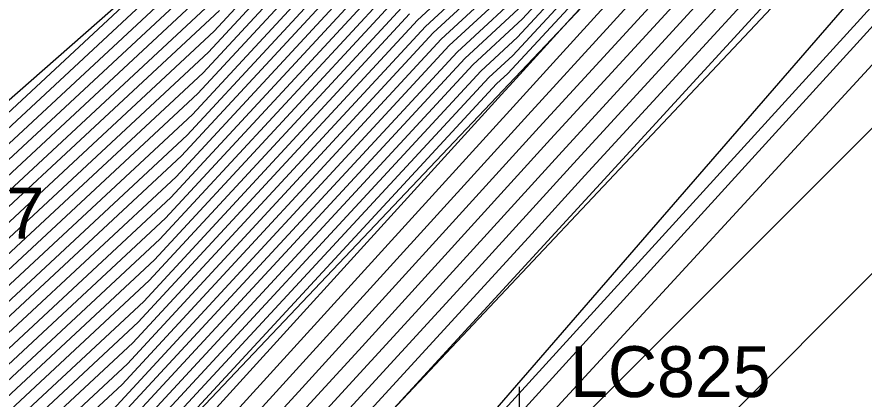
# Model space of a CAD drawing. Extents: x 2188792 to 2191981, y 386090 to 389710.
# Drawn here: x 2190849.63 to 2190891.25, y 388632.67 to 388651.44 of the extents above; entities that cross this region are included whole.
import ezdxf

# ---------------------------------------------------------------- set-up
doc = ezdxf.new("R2010")
doc.units = 0
for name, color, linetype in [('DTM Contours Major', 7, 'Continuous'), ('DTM Contours Minor', 7, 'Continuous'), ('Exist DTM Breakline', 7, 'Continuous'), ('Exist DTM Breakline Cogo Number', 7, 'Continuous'), ('Exist Roads EOP', 7, 'Continuous'), ('Exist Roads EOT', 7, 'Continuous'), ('Exist Roads EOT Cogo Number', 7, 'Continuous'), ('Exist Roads EOT Cogo Point CELL', 7, 'Continuous')]:
    doc.layers.add(name, color=color, linetype=linetype)

msp = doc.modelspace()

# ---------------------------------------------------------------- linework, layer by layer
at = {"layer": 'DTM Contours Major'}
for points in [[(2190945.187, 388703.013), (2190932.424, 388689.18), (2190929.56, 388685.953), (2190913.979, 388669.041), (2190908.626, 388662.99), (2190897.25, 388651.607), (2190893.882, 388648.219), (2190876.108, 388630.442), (2190873.961, 388628.284), (2190861.628, 388614.671), (2190860.676, 388613.533), (2190841.645, 388592.575), (2190841.015, 388591.819), (2190829.293, 388577.102), (2190828.195, 388575.868), (2190811.219, 388554.671), (2190808.662, 388551.77), (2190796.729, 388538.863), (2190796.468, 388538.575)], [(2190889.768, 388665.934), (2190873.748, 388648.661), (2190873.195, 388648.151), (2190852.936, 388626.236), (2190852.843, 388626.149), (2190852.794, 388626.065), (2190837.879, 388608.344), (2190837.578, 388607.834), (2190818.71, 388585.263), (2190805.315, 388569.253), (2190804.989, 388568.825), (2190785.829, 388545.954), (2190785.733, 388545.828), (2190785.643, 388545.721), (2190771.094, 388527.067), (2190770.377, 388526.214), (2190752.594, 388503.478)], [(2190876.141, 388657.589), (2190869.311, 388651.282), (2190855.594, 388636.444), (2190848.466, 388629.814), (2190844.753, 388623.442), (2190834.285, 388611.005), (2190829.688, 388603.209), (2190816.236, 388587.117), (2190806.687, 388575.703), (2190802.787, 388570.578), (2190789.24, 388554.408), (2190783.861, 388547.319), (2190778.784, 388541.24), (2190769.099, 388528.821), (2190761.187, 388519.417)], [(2190745.77, 388511.223), (2190764.767, 388531.995), (2190764.928, 388532.189), (2190765.099, 388532.373), (2190765.498, 388532.795), (2190780.116, 388550.299), (2190796.062, 388571.316), (2190798.381, 388574.084), (2190809.431, 388588.604), (2190811.29, 388590.826), (2190813.908, 388593.959), (2190827.096, 388616.325), (2190828.67, 388618.195), (2190839.713, 388637.144), (2190860.91, 388656.862)], [(2190865.427, 388654.414), (2190858.252, 388646.653), (2190844.089, 388633.479), (2190836.711, 388620.819), (2190830.69, 388613.665), (2190821.798, 388598.584), (2190813.763, 388588.972), (2190808.059, 388582.154), (2190800.584, 388572.331), (2190792.651, 388562.862), (2190781.988, 388548.809), (2190771.926, 388536.759), (2190767.103, 388530.576), (2190751.996, 388512.619)], [(2190883.721, 388654.01), (2190875.851, 388645.429), (2190866.427, 388635.071), (2190855.591, 388623.261), (2190848.548, 388615.038), (2190840.802, 388605.993), (2190830.791, 388594.302), (2190821.283, 388583.202), (2190814.514, 388574.912), (2190807.384, 388566.516), (2190799.765, 388557.21), (2190788.056, 388543.511), (2190783.044, 388537.265), (2190773.604, 388525.152), (2190763.473, 388512.153)], [(2190777.45, 388517.882), (2190791.316, 388535.285), (2190795.222, 388540.206), (2190803.692, 388550.516), (2190804.94, 388552.716), (2190812.444, 388561.97), (2190824.025, 388576.25), (2190825.987, 388579.078), (2190843.643, 388598.805), (2190845.959, 388601.424), (2190857.782, 388614.603), (2190861.036, 388618.221), (2190862.287, 388619.673), (2190864.587, 388622.288), (2190880.59, 388640.737), (2190892.242, 388654.169)], [(2190874.944, 388653.125), (2190871.253, 388649.716), (2190854.265, 388631.34), (2190850.654, 388627.981), (2190848.773, 388624.753), (2190836.082, 388609.675), (2190833.633, 388605.521), (2190817.473, 388586.19), (2190806.001, 388572.478), (2190803.888, 388569.701), (2190787.534, 388550.181), (2190784.797, 388546.574), (2190782.214, 388543.48), (2190770.096, 388527.944), (2190765.782, 388522.815), (2190751.446, 388504.486)], [(2190867.369, 388652.848), (2190856.923, 388641.549), (2190846.278, 388631.647), (2190840.732, 388622.13), (2190832.487, 388612.335), (2190825.743, 388600.896), (2190815, 388588.044), (2190807.373, 388578.928), (2190801.685, 388571.454), (2190790.945, 388558.635), (2190782.924, 388548.064), (2190775.355, 388539), (2190768.101, 388529.699), (2190756.592, 388516.018)], [(2190859.581, 388651.757), (2190841.901, 388635.312), (2190832.691, 388619.507), (2190828.893, 388614.995), (2190817.853, 388596.271), (2190812.526, 388589.899), (2190808.745, 388585.379), (2190799.483, 388573.208), (2190794.356, 388567.089), (2190781.052, 388549.554), (2190768.496, 388534.519), (2190766.105, 388531.453), (2190747.401, 388509.22)]]:
    msp.add_lwpolyline(points, dxfattribs=at)
at = {"layer": 'DTM Contours Minor'}
for points in [[(2190877.543, 388642.444), (2190878.098, 388643.054), (2190893.611, 388659.969), (2190894.82, 388661.298), (2190896.45, 388663), (2190906.791, 388673.891), (2190915.989, 388682.449), (2190921.391, 388688.139), (2190935.876, 388702.275), (2190938.009, 388706.782)], [(2190888.864, 388666.864), (2190874.466, 388651.34), (2190872.029, 388649.09), (2190853.734, 388629.298), (2190851.53, 388627.248), (2190850.382, 388625.278), (2190836.801, 388609.142), (2190835.211, 388606.447), (2190817.968, 388585.819), (2190805.726, 388571.188), (2190804.328, 388569.351), (2190786.852, 388548.49), (2190785.171, 388546.275), (2190783.586, 388544.376), (2190770.495, 388527.593), (2190767.62, 388524.175), (2190751.905, 388504.083)], [(2190889.165, 388666.554), (2190874.226, 388650.447), (2190872.418, 388648.777), (2190853.468, 388628.277), (2190851.967, 388626.882), (2190851.186, 388625.54), (2190837.16, 388608.876), (2190836, 388606.909), (2190818.215, 388585.634), (2190805.589, 388570.543), (2190804.549, 388569.175), (2190786.511, 388547.645), (2190785.359, 388546.126), (2190784.271, 388544.824), (2190770.695, 388527.417), (2190768.539, 388524.855), (2190752.135, 388503.881)], [(2190889.467, 388666.244), (2190873.987, 388649.554), (2190872.806, 388648.464), (2190853.202, 388627.257), (2190852.405, 388626.515), (2190851.99, 388625.803), (2190837.52, 388608.61), (2190836.789, 388607.372), (2190818.462, 388585.448), (2190805.452, 388569.898), (2190804.769, 388569), (2190786.17, 388546.799), (2190785.546, 388545.977), (2190784.957, 388545.273), (2190770.895, 388527.242), (2190769.458, 388525.535), (2190752.364, 388503.679)], [(2190890.069, 388665.624), (2190876.821, 388651.34), (2190873.831, 388648.052), (2190873.604, 388647.804), (2190855.31, 388627.698), (2190853.38, 388625.594), (2190838.856, 388608.637), (2190838.317, 388608.007), (2190837.619, 388607.193), (2190830.334, 388598.687), (2190818.957, 388585.077), (2190807.553, 388571.447), (2190805.392, 388568.801), (2190805.237, 388568.618), (2190788.147, 388547.741), (2190786.156, 388545.412), (2190771.304, 388526.901), (2190771.295, 388526.89), (2190771.286, 388526.878), (2190771.227, 388526.806), (2190752.824, 388503.276)], [(2190890.53, 388665.187), (2190876.304, 388649.542), (2190874.166, 388647.21), (2190858.09, 388629.541), (2190853.933, 388625.011), (2190841.279, 388610.237), (2190838.938, 388607.504), (2190835.912, 388603.97), (2190819.417, 388584.712), (2190807.673, 388570.328), (2190805.774, 388568.093), (2190791.052, 388550.108), (2190786.631, 388544.937), (2190774.239, 388529.492), (2190771.872, 388526.456), (2190769.332, 388523.197), (2190753.485, 388503.626)], [(2190891.143, 388664.632), (2190878.776, 388651.031), (2190874.727, 388646.617), (2190860.869, 388631.385), (2190854.486, 388624.428), (2190843.702, 388611.838), (2190839.56, 388607), (2190834.205, 388600.748), (2190820.039, 388584.208), (2190809.953, 388571.856), (2190806.31, 388567.567), (2190793.956, 388552.475), (2190787.106, 388544.462), (2190777.174, 388532.083), (2190772.45, 388526.021), (2190767.379, 388519.516), (2190753.682, 388502.601)], [(2190772.467, 388519.209), (2190775.862, 388523.505), (2190785.674, 388535.226), (2190790.471, 388541.3), (2190805.407, 388560.717), (2190808.478, 388564.311), (2190808.993, 388564.94), (2190821.356, 388579.495), (2190823.15, 388581.692), (2190825.67, 388584.635), (2190842.666, 388604.482), (2190855.816, 388619.838), (2190857.249, 388621.512), (2190874.764, 388640.601), (2190877.537, 388643.648), (2190891.138, 388658.479)], [(2190745.556, 388511.828), (2190760.483, 388528.15), (2190762.577, 388530.674), (2190764.804, 388533.061), (2190769.977, 388538.532), (2190779.928, 388550.448), (2190796.403, 388572.161), (2190798.161, 388574.259), (2190809.568, 388589.249), (2190811.042, 388591.012), (2190813.119, 388593.496), (2190826.737, 388616.591), (2190827.866, 388617.933), (2190839.275, 388637.511), (2190860.676, 388657.418)], [(2190888.666, 388656.99), (2190876.975, 388644.242), (2190871.985, 388638.758), (2190856.697, 388622.095), (2190853.393, 388618.238), (2190842.045, 388604.986), (2190827.377, 388587.857), (2190822.528, 388582.196), (2190819.075, 388577.967), (2190808.457, 388565.465), (2190805.573, 388561.944), (2190789.006, 388542.561), (2190788.914, 388542.446), (2190774.758, 388524.284), (2190759.566, 388504.79)], [(2190875.902, 388656.696), (2190869.699, 388650.969), (2190855.328, 388635.424), (2190848.904, 388629.447), (2190845.557, 388623.704), (2190834.644, 388610.739), (2190830.477, 388603.671), (2190816.484, 388586.932), (2190806.55, 388575.058), (2190803.007, 388570.402), (2190788.899, 388553.563), (2190784.048, 388547.17), (2190779.47, 388541.688), (2190769.298, 388528.646), (2190762.106, 388520.096), (2190750.527, 388505.292)], [(2190745.984, 388510.617), (2190761.018, 388527.057), (2190765.307, 388532.155), (2190765.753, 388532.727), (2190780.303, 388550.15), (2190795.721, 388570.47), (2190798.602, 388573.909), (2190809.294, 388587.959), (2190811.537, 388590.641), (2190814.697, 388594.421), (2190827.455, 388616.059), (2190829.474, 388618.458), (2190840.15, 388636.778), (2190860.644, 388655.841)], [(2190863.873, 388655.667), (2190859.315, 388650.736), (2190842.339, 388634.945), (2190833.495, 388619.769), (2190829.253, 388614.729), (2190818.642, 388596.734), (2190812.774, 388589.713), (2190808.608, 388584.734), (2190799.703, 388573.032), (2190794.015, 388566.243), (2190781.239, 388549.405), (2190769.182, 388534.967), (2190766.305, 388531.278), (2190748.32, 388509.9)], [(2190875.662, 388655.804), (2190870.087, 388650.656), (2190855.063, 388634.403), (2190849.341, 388629.081), (2190846.361, 388623.967), (2190835.004, 388610.473), (2190831.266, 388604.134), (2190816.731, 388586.746), (2190806.412, 388574.413), (2190803.227, 388570.227), (2190788.557, 388552.717), (2190784.235, 388547.021), (2190780.156, 388542.136), (2190769.498, 388528.47), (2190763.025, 388520.776), (2190750.757, 388505.091)], [(2190864.261, 388655.354), (2190859.049, 388649.716), (2190842.776, 388634.579), (2190834.299, 388620.032), (2190829.612, 388614.463), (2190819.431, 388597.196), (2190813.021, 388589.528), (2190808.47, 388584.089), (2190799.923, 388572.857), (2190793.674, 388565.398), (2190781.426, 388549.256), (2190769.868, 388535.415), (2190766.504, 388531.102), (2190749.239, 388510.579)], [(2190886.193, 388655.5), (2190876.413, 388644.835), (2190869.206, 388636.914), (2190856.144, 388622.678), (2190850.97, 388616.638), (2190841.424, 388605.489), (2190829.084, 388591.08), (2190821.905, 388582.699), (2190816.795, 388576.439), (2190807.92, 388565.991), (2190802.669, 388559.577), (2190788.531, 388543.036), (2190785.979, 388539.855), (2190774.181, 388524.718), (2190761.519, 388508.472)], [(2190864.65, 388655.04), (2190858.784, 388648.695), (2190843.214, 388634.212), (2190835.103, 388620.294), (2190829.971, 388614.197), (2190820.22, 388597.659), (2190813.268, 388589.342), (2190808.333, 388583.444), (2190800.143, 388572.682), (2190793.333, 388564.553), (2190781.614, 388549.107), (2190770.554, 388535.863), (2190766.704, 388530.927), (2190750.158, 388511.259)], [(2190875.423, 388654.911), (2190870.476, 388650.343), (2190854.797, 388633.382), (2190849.779, 388628.714), (2190847.165, 388624.229), (2190835.363, 388610.207), (2190832.055, 388604.596), (2190816.978, 388586.561), (2190806.275, 388573.768), (2190803.447, 388570.052), (2190788.216, 388551.872), (2190784.422, 388546.872), (2190780.842, 388542.584), (2190769.697, 388528.295), (2190763.944, 388521.456), (2190750.986, 388504.889)], [(2190746.198, 388510.012), (2190756.539, 388521.32), (2190765.506, 388531.98), (2190766.439, 388533.175), (2190780.49, 388550.001), (2190795.38, 388569.625), (2190798.822, 388573.734), (2190809.156, 388587.314), (2190811.784, 388590.455), (2190815.486, 388594.884), (2190827.815, 388615.793), (2190830.278, 388618.72), (2190840.588, 388636.411), (2190860.378, 388654.82)], [(2190865.038, 388654.727), (2190858.518, 388647.674), (2190843.652, 388633.846), (2190835.907, 388620.556), (2190830.331, 388613.931), (2190821.009, 388598.121), (2190813.516, 388589.157), (2190808.196, 388582.799), (2190800.364, 388572.506), (2190792.992, 388563.707), (2190781.801, 388548.958), (2190771.24, 388536.311), (2190766.903, 388530.751), (2190751.077, 388511.939)], [(2190907.365, 388654.609), (2190902.821, 388650.063), (2190892.305, 388639.486), (2190884.04, 388631.219), (2190872.455, 388619.574), (2190865.903, 388612.342), (2190859.112, 388604.231), (2190849.292, 388593.416), (2190839.394, 388581.549), (2190833.632, 388574.314), (2190826.203, 388565.965), (2190817.218, 388554.745), (2190807.039, 388543.197), (2190800.202, 388535.802), (2190795.379, 388530.476), (2190782.251, 388516.307)], [(2190875.184, 388654.018), (2190870.864, 388650.03), (2190854.531, 388632.361), (2190850.217, 388628.348), (2190847.969, 388624.491), (2190835.722, 388609.941), (2190832.844, 388605.059), (2190817.226, 388586.375), (2190806.138, 388573.123), (2190803.668, 388569.877), (2190787.875, 388551.026), (2190784.61, 388546.723), (2190781.528, 388543.032), (2190769.897, 388528.119), (2190764.863, 388522.136), (2190751.216, 388504.687)], [(2190865.815, 388654.101), (2190857.986, 388645.632), (2190844.527, 388633.113), (2190837.515, 388621.081), (2190831.05, 388613.399), (2190822.587, 388599.046), (2190814.01, 388588.786), (2190807.922, 388581.509), (2190800.804, 388572.156), (2190792.31, 388562.016), (2190782.175, 388548.66), (2190772.611, 388537.207), (2190767.302, 388530.4), (2190752.915, 388513.298)], [(2190752.06, 388515.583), (2190765.706, 388531.804), (2190767.124, 388533.623), (2190780.677, 388549.852), (2190795.039, 388568.78), (2190799.042, 388573.558), (2190809.019, 388586.669), (2190812.032, 388590.27), (2190816.275, 388595.346), (2190828.174, 388615.527), (2190831.082, 388618.982), (2190841.026, 388636.045), (2190860.112, 388653.799)], [(2190866.203, 388653.788), (2190857.72, 388644.611), (2190844.965, 388632.746), (2190838.32, 388621.343), (2190831.409, 388613.133), (2190823.376, 388599.509), (2190814.258, 388588.601), (2190807.784, 388580.864), (2190801.024, 388571.98), (2190791.969, 388561.171), (2190782.363, 388548.511), (2190773.297, 388537.655), (2190767.502, 388530.225), (2190753.834, 388513.978)], [(2190866.592, 388653.475), (2190857.455, 388643.59), (2190845.402, 388632.38), (2190839.124, 388621.606), (2190831.769, 388612.867), (2190824.165, 388599.971), (2190814.505, 388588.415), (2190807.647, 388580.218), (2190801.245, 388571.805), (2190791.628, 388560.326), (2190782.55, 388548.362), (2190773.983, 388538.103), (2190767.702, 388530.049), (2190754.753, 388514.658)], [(2190866.98, 388653.161), (2190857.189, 388642.57), (2190845.84, 388632.013), (2190839.928, 388621.868), (2190832.128, 388612.601), (2190824.954, 388600.434), (2190814.752, 388588.23), (2190807.51, 388579.573), (2190801.465, 388571.63), (2190791.286, 388559.48), (2190782.737, 388548.213), (2190774.669, 388538.551), (2190767.901, 388529.874), (2190755.672, 388515.338)], [(2190747.581, 388509.846), (2190765.906, 388531.629), (2190767.81, 388534.071), (2190780.865, 388549.703), (2190794.698, 388567.934), (2190799.262, 388573.383), (2190808.882, 388586.024), (2190812.279, 388590.084), (2190817.064, 388595.809), (2190828.534, 388615.261), (2190831.886, 388619.245), (2190841.463, 388635.678), (2190859.847, 388652.778)], [(2190867.757, 388652.535), (2190856.657, 388640.528), (2190846.715, 388631.28), (2190841.536, 388622.393), (2190832.847, 388612.069), (2190826.532, 388601.359), (2190815.247, 388587.859), (2190807.236, 388578.283), (2190801.905, 388571.279), (2190790.604, 388557.79), (2190783.112, 388547.915), (2190776.041, 388539.448), (2190768.3, 388529.523), (2190757.511, 388516.697)], [(2190881.249, 388652.521), (2190875.289, 388646.023), (2190863.648, 388633.228), (2190855.038, 388623.845), (2190846.125, 388613.438), (2190840.181, 388606.497), (2190832.498, 388597.525), (2190820.661, 388583.705), (2190812.234, 388573.384), (2190806.847, 388567.042), (2190796.86, 388554.842), (2190787.581, 388543.987), (2190780.109, 388534.674), (2190773.027, 388525.587), (2190765.426, 388515.834)], [(2190874.705, 388652.232), (2190871.641, 388649.403), (2190853.999, 388630.319), (2190851.092, 388627.615), (2190849.578, 388625.016), (2190836.441, 388609.408), (2190834.422, 388605.984), (2190817.72, 388586.004), (2190805.864, 388571.833), (2190804.108, 388569.526), (2190787.193, 388549.336), (2190784.984, 388546.425), (2190782.9, 388543.928), (2190770.296, 388527.768), (2190766.701, 388523.495), (2190751.675, 388504.284)], [(2190868.145, 388652.222), (2190856.392, 388639.507), (2190847.153, 388630.914), (2190842.34, 388622.655), (2190833.206, 388611.803), (2190827.321, 388601.821), (2190815.494, 388587.673), (2190807.098, 388577.638), (2190802.126, 388571.104), (2190790.263, 388556.944), (2190783.299, 388547.766), (2190776.727, 388539.896), (2190768.5, 388529.348), (2190758.43, 388517.377)], [(2190868.534, 388651.909), (2190856.126, 388638.486), (2190847.591, 388630.547), (2190843.144, 388622.917), (2190833.566, 388611.537), (2190828.11, 388602.284), (2190815.742, 388587.488), (2190806.961, 388576.993), (2190802.346, 388570.928), (2190789.922, 388556.099), (2190783.486, 388547.617), (2190777.413, 388540.344), (2190768.699, 388529.172), (2190759.349, 388518.057)], [(2190868.922, 388651.596), (2190855.86, 388637.465), (2190848.028, 388630.18), (2190843.949, 388623.18), (2190833.925, 388611.271), (2190828.899, 388602.746), (2190815.989, 388587.303), (2190806.824, 388576.348), (2190802.566, 388570.753), (2190789.581, 388555.253), (2190783.673, 388547.468), (2190778.098, 388540.792), (2190768.899, 388528.997), (2190760.268, 388518.737)], [(2190766.196, 388507.696), (2190777.695, 388522.249), (2190782.194, 388527.624), (2190791.974, 388540.008), (2190801.369, 388552.223), (2190810.574, 388563.572), (2190815.657, 388569.84), (2190822.427, 388579.6), (2190823.636, 388581.023), (2190823.772, 388581.189), (2190823.963, 388581.412), (2190832.621, 388591.523), (2190843.472, 388603.794), (2190844.856, 388605.338), (2190858.285, 388620.5), (2190867.596, 388631.603), (2190877.543, 388642.444)]]:
    msp.add_lwpolyline(points, dxfattribs=at)
at = {"layer": 'Exist DTM Breakline'}
for points in [[(2190838.625, 388638.055), (2190880.842, 388675.125), (2190923.576, 388711.769)], [(2190573.365, 388260.981), (2190597.901, 388295.54), (2190631.673, 388341.911), (2190665.633, 388387.704), (2190697.655, 388430.604), (2190723.725, 388465.2), (2190753.059, 388503.07), (2190785.767, 388545.802), (2190819.064, 388584.997), (2190852.901, 388626.1), (2190890.215, 388665.473), (2190930.375, 388707.631)], [(2190577.542, 388257.996), (2190603.612, 388290.612), (2190636.664, 388338.271), (2190669.633, 388384.463), (2190703.281, 388427.435), (2190727.416, 388462.342), (2190757.056, 388500.06), (2190789.024, 388542.543), (2190823.823, 388581.148), (2190857.673, 388621.065), (2190895.218, 388660.937), (2190934.113, 388704.472)], [(2190581.907, 388254.915), (2190606.074, 388288.679), (2190639.657, 388335.907), (2190673.648, 388381.454), (2190705.924, 388425.615), (2190730.79, 388459.235), (2190760.7, 388497.606), (2190793.213, 388538.942), (2190826.757, 388578.342), (2190860.823, 388618.157), (2190897.463, 388658.369), (2190937.269, 388700.539)]]:
    msp.add_lwpolyline(points, dxfattribs=at)
at = {"layer": 'Exist Roads EOP'}
msp.add_lwpolyline([(2191117.249, 388879.058), (2191079.828, 388842.231), (2191041.78, 388804.717), (2191005.521, 388768.388), (2190968.813, 388731.779), (2190932.611, 388694.747), (2190897.463, 388657.367), (2190862.115, 388618.542), (2190828.092, 388579.337), (2190795.886, 388540.624), (2190765.721, 388503.072), (2190733.106, 388461.208), (2190701.312, 388418.791), (2190672.539, 388379.484), (2190643.174, 388339.162), (2190612.645, 388296.995), (2190582.398, 388254.562), (2190551.22, 388211.33), (2190519.268, 388166.971), (2190488.249, 388123.952), (2190458.501, 388082.405), (2190428.971, 388041.571), (2190398.227, 387998.986)], dxfattribs=at)
at = {"layer": 'Exist Roads EOT'}
msp.add_lwpolyline([(2190415.064, 388019.09), (2190445.56, 388061.245), (2190473.487, 388100.115), (2190503.229, 388141.605), (2190533.333, 388183.744), (2190563.731, 388225.945), (2190594.017, 388268.083), (2190624.176, 388310.153), (2190656.565, 388354.896), (2190687.512, 388397.436), (2190719.557, 388440.71), (2190751.07, 388481.79), (2190777.618, 388515.751), (2190809.207, 388554.646), (2190841.125, 388592.518), (2190874.304, 388630.266), (2190909.444, 388668.428), (2190945.996, 388706.518), (2190984.282, 388745.174), (2191021.668, 388782.38), (2191059.687, 388820.174), (2191097.04, 388857.128), (2191110.466, 388870.43)], dxfattribs=at)
at = {"layer": 'Exist Roads EOT Cogo Point CELL'}
msp.add_lwpolyline([(2190874.304, 388633.266), (2190874.304, 388627.266), (2190874.304, 388630.266), (2190871.304, 388630.266), (2190877.304, 388630.266)], dxfattribs=at)

# ---------------------------------------------------------------- texts
at = {"layer": 'Exist DTM Breakline Cogo Number'}
msp.add_text('LC437', height=2.5, dxfattribs=at).set_placement((2190841.125, 388640.555))
at = {"layer": 'Exist Roads EOT Cogo Number'}
msp.add_text('LC825', height=2.5, dxfattribs=at).set_placement((2190876.804, 388632.766))

doc.saveas('drawing.dxf')
